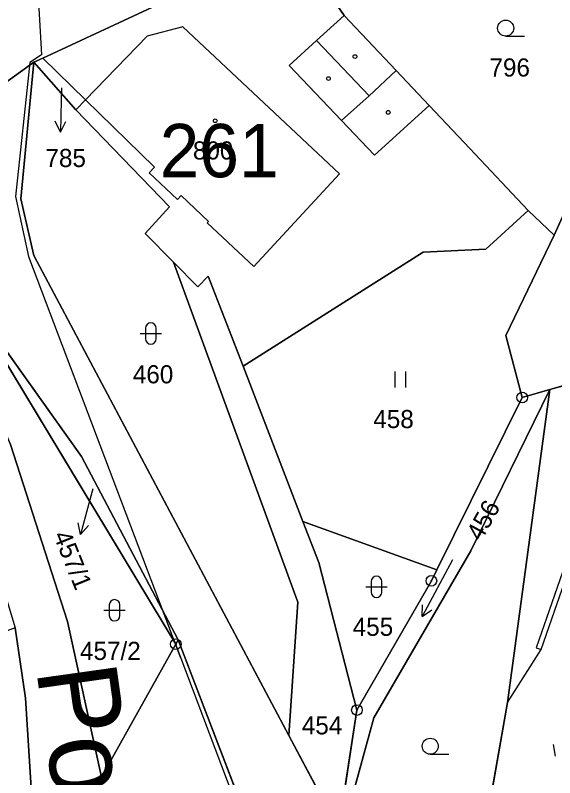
# Model space of a CAD drawing. Extents: x -689422 to -685210, y -987725 to -982160.
# Drawn here: x -687023 to -686972.5, y -985542.6 to -985471.1 of the extents above; entities that cross this region are included whole.
import ezdxf

# ---------------------------------------------------------------- set-up
doc = ezdxf.new("R2010")
doc.units = 0
for name, color, linetype in [('KN_Budovy', 7, 'Continuous'), ('KN_Budovy_cisla_domovni', 7, 'Continuous'), ('KN_Hranice_parcel', 7, 'Continuous'), ('KN_Hranice_parcel_vnitrni_kresba', 7, 'Continuous'), ('KN_Parcelni cisla', 7, 'Continuous'), ('KN_Parcelni cisla_sipky', 7, 'Continuous'), ('KN_Polygon parcely', 7, 'Continuous'), ('KN_Popisy_pomistni nazvy nazvy ulic', 7, 'Continuous'), ('KN_POZEMKY_OSTATNI PLOCHA', 7, 'Continuous'), ('KN_POZEMKY_TTP', 7, 'Continuous'), ('KN_POZEMKY_VODNI_PLOCHA', 7, 'Continuous'), ('KN_POZEMKY_ZAHRADA', 7, 'Continuous'), ('KN_POZEMKY_ZASTAVENA PLOCHA', 7, 'Continuous'), ('KN_VYUZITI_07_vodni plocha_tok prirozeny', 7, 'Continuous'), ('KN_VYUZITI_17_ostatni plocha_ostatni komunikace', 7, 'Continuous'), ('KN_VYUZITI_26_ostatni plocha_jina plocha', 7, 'Continuous'), ('KN_VYUZITI_27_ostatni plocha_neplodna puda', 7, 'Continuous'), ('KN_Značky bodu BP', 7, 'Continuous'), ('KN_Značky budov', 7, 'Continuous'), ('KN_Značky kultur', 7, 'Continuous')]:
    doc.layers.add(name, color=color, linetype=linetype)

msp = doc.modelspace()

# ---------------------------------------------------------------- linework, layer by layer
at = {"layer": 'KN_Budovy'}
msp.add_lwpolyline([(-687007.47, -985487.98), (-687004.91, -985490.44), (-687005.03, -985490.56), (-687000.66, -985494.65), (-686992.64, -985485.97), (-687007.33, -985472.17), (-687010.67, -985473.04), (-687016.46, -985479.02), (-687009.99, -985485.35), (-687010.49, -985485.88), (-687007.82, -985488.36)], close=True, dxfattribs=at)
at = {"layer": 'KN_Hranice_parcel'}
for p, q in [((-687021.28, -985475.5), (-687020.45, -985475.12)), ((-687017.36, -985479.95), (-687021.28, -985475.5)), ((-686971.28, -985488.96), (-686972.51, -985491.7)), ((-686974.94, -985489.39), (-686978.93, -985493.04)), ((-686972.51, -985491.7), (-686974.94, -985489.39)), ((-687021.3, -985493.61), (-686997.39, -985538.62)), ((-687028.41, -985496.23), (-687007.98, -985530.07)), ((-686996.07, -985518.56), (-687001.68, -985504.01)), ((-686976.88, -985535.55), (-686972.93, -985506.2)), ((-686972.93, -985506.2), (-686975.51, -985506.94)), ((-686975.51, -985506.94), (-686983.52, -985523.09)), ((-686983.52, -985523.09), (-686996.07, -985518.56)), ((-686984.03, -985524.13), (-686983.52, -985523.09)), ((-686991, -985536.25), (-686984.03, -985524.13)), ((-687007.75, -985529.65), (-687007.98, -985530.07)), ((-687007.75, -985529.65), (-686997.76, -985555.78)), ((-687007.98, -985530.07), (-687014.96, -985542.53)), ((-686980.02, -985553.25), (-686976.88, -985535.55)), ((-686993.3, -985551.07), (-686991, -985536.25)), ((-686997.39, -985538.62), (-686993.43, -985546.08))]:
    msp.add_line(p, q, dxfattribs=at)
for points in [[(-686996.65, -985464.67), (-687009.28, -985469.94), (-687020.45, -985475.12)], [(-686974.94, -985489.39), (-686980.42, -985483.58), (-686984.22, -985479.56), (-686987.32, -985476.27), (-686992.19, -985471.1), (-686996.65, -985464.67)], [(-687030.21, -985491.63), (-687030.24, -985487.07), (-687029.12, -985483.45), (-687025.85, -985478.77), (-687021.28, -985475.5)], [(-687021.28, -985475.5), (-687022.52, -985488.3), (-687021.3, -985493.61)], [(-687020.45, -985475.12), (-687016.46, -985479.02), (-687017.36, -985479.95)], [(-687008.2, -985494.24), (-687010.84, -985491.55), (-687008.57, -985489.07), (-687017.36, -985479.95)], [(-686975.51, -985506.94), (-686977.05, -985501.12), (-686972.51, -985491.7)], [(-686972.93, -985506.2), (-686965.8, -985504.15), (-686960.99, -985492.39)], [(-686978.93, -985493.04), (-686984.79, -985493.32), (-687001.68, -985504.01)], [(-687001.68, -985504.01), (-687004.94, -985495.56), (-687005.93, -985496.57), (-687008.2, -985494.24)], [(-687008.2, -985494.24), (-686996.55, -985526.14), (-686997.39, -985538.62)], [(-687014.96, -985542.53), (-687018.14, -985527.95), (-687023.49, -985511.35), (-687025.83, -985505.94), (-687028.41, -985496.23)], [(-687028.41, -985496.23), (-687016.82, -985512.46), (-687007.75, -985529.65)], [(-686993.3, -985551.07), (-686989.41, -985536.97), (-686980.34, -985521.31), (-686972.93, -985506.2)], [(-686991, -985536.25), (-686994.59, -985522.4), (-686996.07, -985518.56)], [(-687024.87, -985570.79), (-687021.55, -985543.54), (-687022.06, -985535.12), (-687023.05, -985528.54)], [(-687016.79, -985554.52), (-687015.97, -985547.55), (-687014.96, -985542.53)]]:
    msp.add_lwpolyline(points, dxfattribs=at)
at = {"layer": 'KN_Hranice_parcel_vnitrni_kresba'}
for p, q in [((-686992.19, -985471.1), (-686994.79, -985473.47)), ((-687007.33, -985472.17), (-687010.67, -985473.04)), ((-686992.64, -985485.97), (-687007.33, -985472.17)), ((-687010.67, -985473.04), (-687016.46, -985479.02)), ((-686994.79, -985473.47), (-686997.35, -985475.81)), ((-686989.86, -985478.66), (-686994.79, -985473.47)), ((-687020.56, -985474.79), (-687021.66, -985475.51)), ((-686997.35, -985475.81), (-686992.44, -985480.96)), ((-686989.86, -985478.66), (-686987.32, -985476.27)), ((-687009.99, -985485.35), (-687016.46, -985479.02)), ((-686992.44, -985480.96), (-686989.86, -985478.66)), ((-686989.35, -985484.21), (-686984.22, -985479.56)), ((-686992.44, -985480.96), (-686989.35, -985484.21)), ((-687010.49, -985485.88), (-687009.99, -985485.35)), ((-687007.82, -985488.36), (-687010.49, -985485.88)), ((-686992.64, -985485.97), (-687000.66, -985494.65)), ((-687007.47, -985487.98), (-687007.82, -985488.36)), ((-687004.91, -985490.44), (-687007.47, -985487.98)), ((-687005.03, -985490.56), (-687004.91, -985490.44)), ((-687000.66, -985494.65), (-687005.03, -985490.56)), ((-686967.6, -985511.38), (-686974.21, -985530.4)), ((-686973.74, -985530.56), (-686967.13, -985511.54)), ((-687008.15, -985529.72), (-686998.36, -985555.58)), ((-686976.88, -985535.55), (-686973.74, -985530.56)), ((-686974.21, -985530.4), (-686973.74, -985530.56))]:
    msp.add_line(p, q, dxfattribs=at)
for points in [[(-687022.49, -985450.6), (-687024.2, -985461.89), (-687020.99, -985467.67), (-687020.56, -985474.79)], [(-687021.66, -985475.51), (-687023.01, -985488.09), (-687021.8, -985493.73), (-687007.53, -985531.36)]]:
    msp.add_lwpolyline(points, dxfattribs=at)
at = {"layer": 'KN_Parcelni cisla_sipky'}
for p, q in [((-687018.71, -985477.91), (-687018.74, -985479.04)), ((-687018.74, -985479.04), (-687018.792, -985482.041)), ((-687018.792, -985482.041), (-687019.276, -985481.03)), ((-687018.792, -985482.041), (-687018.274, -985481.048)), ((-687015.77, -985515.5), (-687016.13, -985516.89)), ((-687016.13, -985516.89), (-687016.907, -985519.789)), ((-687016.907, -985519.789), (-687017.131, -985518.692)), ((-687016.907, -985519.789), (-687016.164, -985518.951))]:
    msp.add_line(p, q, dxfattribs=at)
at = {"layer": 'KN_Polygon parcely'}
for points in [[(-687029.12, -985483.45), (-687025.85, -985478.77), (-687021.28, -985475.5), (-687020.45, -985475.12), (-687009.28, -985469.94), (-686996.65, -985464.67), (-686987.05, -985459.42), (-686973.22, -985452.16), (-686968.5, -985450.09), (-686955.38, -985443.66), (-686946.92, -985442.51), (-686945.1, -985434.79), (-686945.1, -985433.25), (-686959.17, -985437.96)], [(-686945.1, -985433.25), (-686945.1, -985434.79), (-686946.92, -985442.51), (-686948.98, -985454.9), (-686958.3, -985482.93), (-686960.99, -985492.39), (-686965.8, -985504.15), (-686972.93, -985506.2), (-686976.88, -985535.55), (-686980.02, -985553.25), (-686980.72, -985562.42), (-686978.45, -985594.79)], [(-687022.48, -985590.14), (-687018.42, -985570.35), (-687018.35, -985567.82), (-687016.79, -985554.52), (-687015.97, -985547.55), (-687014.96, -985542.53), (-687018.14, -985527.95), (-687023.49, -985511.35), (-687025.83, -985505.94), (-687028.41, -985496.23), (-687030.21, -985491.63), (-687038.32, -985492.63), (-687031.38, -985505.13), (-687030.61, -985506.51), (-687027.92, -985512.45), (-687023.05, -985528.54), (-687022.06, -985535.12), (-687021.55, -985543.54), (-687024.87, -985570.79), (-687029.19, -985592.81)]]:
    msp.add_lwpolyline(points, dxfattribs=at)
for points in [[(-686976.64, -985466.53), (-686979.8, -985462.72), (-686978.51, -985461.7), (-686980.06, -985459.75), (-686972.12, -985453.5), (-686973.22, -985452.16), (-686987.05, -985459.42), (-686996.65, -985464.67), (-686992.19, -985471.1), (-686987.32, -985476.27), (-686984.22, -985479.56), (-686980.42, -985483.58), (-686974.94, -985489.39), (-686972.51, -985491.7), (-686971.28, -985488.96), (-686963.63, -985471.94), (-686965.58, -985465.1), (-686967.82, -985459.33), (-686970.3, -985461.35), (-686968.01, -985464.23), (-686973.18, -985468.36), (-686975.45, -985465.56)], [(-687020.45, -985475.12), (-687016.46, -985479.02), (-687017.36, -985479.95), (-687008.57, -985489.07), (-687010.84, -985491.55), (-687008.2, -985494.24), (-687005.93, -985496.57), (-687004.94, -985495.56), (-687001.68, -985504.01), (-686984.79, -985493.32), (-686978.93, -985493.04), (-686974.94, -985489.39), (-686980.42, -985483.58), (-686984.22, -985479.56), (-686987.32, -985476.27), (-686992.19, -985471.1), (-686996.65, -985464.67), (-687009.28, -985469.94)], [(-687007.75, -985529.65), (-686997.76, -985555.78), (-686993.3, -985551.07), (-686993.43, -985546.08), (-686997.39, -985538.62), (-687021.3, -985493.61), (-687022.52, -985488.3), (-687021.28, -985475.5), (-687025.85, -985478.77), (-687029.12, -985483.45), (-687030.24, -985487.07), (-687030.21, -985491.63), (-687028.41, -985496.23), (-687016.82, -985512.46)], [(-687021.28, -985475.5), (-687022.52, -985488.3), (-687021.3, -985493.61), (-686997.39, -985538.62), (-686996.55, -985526.14), (-687008.2, -985494.24), (-687010.84, -985491.55), (-687008.57, -985489.07), (-687017.36, -985479.95)], [(-687021.28, -985475.5), (-687017.36, -985479.95), (-687016.46, -985479.02), (-687020.45, -985475.12)], [(-686965.8, -985504.15), (-686960.99, -985492.39), (-686971.28, -985488.96), (-686972.51, -985491.7), (-686977.05, -985501.12), (-686975.51, -985506.94), (-686972.93, -985506.2)], [(-686975.51, -985506.94), (-686977.05, -985501.12), (-686972.51, -985491.7), (-686974.94, -985489.39), (-686978.93, -985493.04), (-686984.79, -985493.32), (-687001.68, -985504.01), (-686996.07, -985518.56), (-686983.52, -985523.09)], [(-686991, -985536.25), (-686994.59, -985522.4), (-686996.07, -985518.56), (-687001.68, -985504.01), (-687004.94, -985495.56), (-687005.93, -985496.57), (-687008.2, -985494.24), (-686996.55, -985526.14), (-686997.39, -985538.62), (-686993.43, -985546.08), (-686993.3, -985551.07)], [(-687028.41, -985496.23), (-687007.98, -985530.07), (-687007.75, -985529.65), (-687016.82, -985512.46)], [(-687028.41, -985496.23), (-687025.83, -985505.94), (-687023.49, -985511.35), (-687018.14, -985527.95), (-687014.96, -985542.53), (-687007.98, -985530.07)], [(-686975.51, -985506.94), (-686983.52, -985523.09), (-686984.03, -985524.13), (-686991, -985536.25), (-686993.3, -985551.07), (-686989.41, -985536.97), (-686980.34, -985521.31), (-686972.93, -985506.2)], [(-686972.93, -985506.2), (-686980.34, -985521.31), (-686989.41, -985536.97), (-686993.3, -985551.07), (-686980.02, -985553.25), (-686976.88, -985535.55)], [(-686983.52, -985523.09), (-686996.07, -985518.56), (-686994.59, -985522.4), (-686991, -985536.25), (-686984.03, -985524.13)], [(-687037.31, -985532.78), (-687034.31, -985544.89), (-687032.62, -985551.7), (-687027.32, -985548.83), (-687029.57, -985563.35), (-687028.49, -985565.6), (-687026.06, -985570.69), (-687024.87, -985570.79), (-687021.55, -985543.54), (-687022.06, -985535.12), (-687023.05, -985528.54), (-687024.58, -985529.1), (-687033.35, -985531.65), (-687033.39, -985531.52), (-687035.35, -985532.1), (-687035.62, -985531.2), (-687037.54, -985531.84)], [(-687007.98, -985530.07), (-687014.96, -985542.53), (-687015.97, -985547.55), (-687016.79, -985554.52), (-687011.44, -985555.15), (-687013, -985568.45), (-687018.35, -985567.82), (-687018.42, -985570.35), (-686998.45, -985569.39), (-686997.76, -985555.78), (-687007.75, -985529.65)]]:
    msp.add_lwpolyline(points, close=True, dxfattribs=at)
at = {"layer": 'KN_POZEMKY_OSTATNI PLOCHA'}
for p, q in [((-687009.28, -985469.94), (-687020.45, -985475.12)), ((-687025.85, -985478.77), (-687021.28, -985475.5)), ((-687021.28, -985475.5), (-687025.85, -985478.77)), ((-687021.28, -985475.5), (-687022.52, -985488.3)), ((-687022.52, -985488.3), (-687021.28, -985475.5)), ((-687021.28, -985475.5), (-687020.45, -985475.12)), ((-687020.45, -985475.12), (-687021.28, -985475.5)), ((-687017.36, -985479.95), (-687021.28, -985475.5)), ((-687021.28, -985475.5), (-687017.36, -985479.95)), ((-687020.45, -985475.12), (-687016.46, -985479.02)), ((-687016.46, -985479.02), (-687017.36, -985479.95)), ((-687017.36, -985479.95), (-687008.57, -985489.07)), ((-687022.52, -985488.3), (-687021.3, -985493.61)), ((-687021.3, -985493.61), (-687022.52, -985488.3)), ((-687008.57, -985489.07), (-687010.84, -985491.55)), ((-687010.84, -985491.55), (-687008.2, -985494.24)), ((-687021.3, -985493.61), (-686997.39, -985538.62)), ((-686997.39, -985538.62), (-687021.3, -985493.61)), ((-687008.2, -985494.24), (-687005.93, -985496.57)), ((-686996.55, -985526.14), (-687008.2, -985494.24)), ((-687008.2, -985494.24), (-686996.55, -985526.14)), ((-687005.93, -985496.57), (-687004.94, -985495.56)), ((-687004.94, -985495.56), (-687001.68, -985504.01)), ((-687016.82, -985512.46), (-687028.41, -985496.23)), ((-687028.41, -985496.23), (-687016.82, -985512.46)), ((-687007.98, -985530.07), (-687028.41, -985496.23)), ((-687028.41, -985496.23), (-687007.98, -985530.07)), ((-687001.68, -985504.01), (-686996.07, -985518.56)), ((-687023.49, -985511.35), (-687018.14, -985527.95)), ((-687018.14, -985527.95), (-687023.49, -985511.35)), ((-687007.75, -985529.65), (-687016.82, -985512.46)), ((-687016.82, -985512.46), (-687007.75, -985529.65)), ((-686996.07, -985518.56), (-686983.52, -985523.09)), ((-686994.59, -985522.4), (-686996.07, -985518.56)), ((-686996.07, -985518.56), (-686994.59, -985522.4)), ((-686991, -985536.25), (-686994.59, -985522.4)), ((-686994.59, -985522.4), (-686991, -985536.25)), ((-686983.52, -985523.09), (-686984.03, -985524.13)), ((-686984.03, -985524.13), (-686991, -985536.25)), ((-686997.39, -985538.62), (-686996.55, -985526.14)), ((-686996.55, -985526.14), (-686997.39, -985538.62)), ((-687018.14, -985527.95), (-687014.96, -985542.53)), ((-687014.96, -985542.53), (-687018.14, -985527.95)), ((-687022.06, -985535.12), (-687023.05, -985528.54)), ((-687007.75, -985529.65), (-687007.98, -985530.07)), ((-686997.76, -985555.78), (-687007.75, -985529.65)), ((-687007.98, -985530.07), (-687014.96, -985542.53)), ((-687021.55, -985543.54), (-687022.06, -985535.12)), ((-686991, -985536.25), (-686993.3, -985551.07)), ((-686993.43, -985546.08), (-686997.39, -985538.62)), ((-686997.39, -985538.62), (-686993.43, -985546.08)), ((-687014.96, -985542.53), (-687015.97, -985547.55))]:
    msp.add_line(p, q, dxfattribs=at)
at = {"layer": 'KN_POZEMKY_TTP'}
for p, q in [((-686978.93, -985493.04), (-686974.94, -985489.39)), ((-686974.94, -985489.39), (-686972.51, -985491.7)), ((-686972.51, -985491.7), (-686977.05, -985501.12)), ((-687001.68, -985504.01), (-686984.79, -985493.32)), ((-686984.79, -985493.32), (-686978.93, -985493.04)), ((-686977.05, -985501.12), (-686975.51, -985506.94)), ((-686996.07, -985518.56), (-687001.68, -985504.01)), ((-686975.51, -985506.94), (-686983.52, -985523.09)), ((-686983.52, -985523.09), (-686996.07, -985518.56))]:
    msp.add_line(p, q, dxfattribs=at)
at = {"layer": 'KN_POZEMKY_VODNI_PLOCHA'}
for p, q in [((-686972.93, -985506.2), (-686965.8, -985504.15)), ((-686972.93, -985506.2), (-686980.34, -985521.31)), ((-686976.88, -985535.55), (-686972.93, -985506.2)), ((-686975.51, -985506.94), (-686972.93, -985506.2)), ((-686983.52, -985523.09), (-686975.51, -985506.94)), ((-686980.34, -985521.31), (-686989.41, -985536.97)), ((-686984.03, -985524.13), (-686983.52, -985523.09)), ((-686991, -985536.25), (-686984.03, -985524.13)), ((-686980.02, -985553.25), (-686976.88, -985535.55)), ((-686993.3, -985551.07), (-686991, -985536.25)), ((-686989.41, -985536.97), (-686993.3, -985551.07))]:
    msp.add_line(p, q, dxfattribs=at)
at = {"layer": 'KN_POZEMKY_ZAHRADA'}
for p, q in [((-686992.19, -985471.1), (-686996.65, -985464.67)), ((-686987.32, -985476.27), (-686992.19, -985471.1)), ((-686984.22, -985479.56), (-686987.32, -985476.27)), ((-686980.42, -985483.58), (-686984.22, -985479.56)), ((-686974.94, -985489.39), (-686980.42, -985483.58)), ((-686972.51, -985491.7), (-686971.28, -985488.96)), ((-686971.28, -985488.96), (-686972.51, -985491.7)), ((-686972.51, -985491.7), (-686974.94, -985489.39)), ((-686977.05, -985501.12), (-686972.51, -985491.7)), ((-686975.51, -985506.94), (-686977.05, -985501.12)), ((-686965.8, -985504.15), (-686972.93, -985506.2)), ((-686980.34, -985521.31), (-686972.93, -985506.2)), ((-686972.93, -985506.2), (-686976.88, -985535.55)), ((-686972.93, -985506.2), (-686975.51, -985506.94)), ((-686989.41, -985536.97), (-686980.34, -985521.31)), ((-687023.05, -985528.54), (-687022.06, -985535.12)), ((-687007.98, -985530.07), (-687007.75, -985529.65)), ((-687007.75, -985529.65), (-686997.76, -985555.78)), ((-687014.96, -985542.53), (-687007.98, -985530.07)), ((-687022.06, -985535.12), (-687021.55, -985543.54)), ((-686976.88, -985535.55), (-686980.02, -985553.25)), ((-686993.3, -985551.07), (-686989.41, -985536.97)), ((-687015.97, -985547.55), (-687014.96, -985542.53))]:
    msp.add_line(p, q, dxfattribs=at)
at = {"layer": 'KN_POZEMKY_ZASTAVENA PLOCHA'}
for p, q in [((-686996.65, -985464.67), (-686992.19, -985471.1)), ((-687020.45, -985475.12), (-687009.28, -985469.94)), ((-686992.19, -985471.1), (-686987.32, -985476.27)), ((-687016.46, -985479.02), (-687020.45, -985475.12)), ((-686987.32, -985476.27), (-686984.22, -985479.56)), ((-687017.36, -985479.95), (-687016.46, -985479.02)), ((-686984.22, -985479.56), (-686980.42, -985483.58)), ((-687008.57, -985489.07), (-687017.36, -985479.95)), ((-686980.42, -985483.58), (-686974.94, -985489.39)), ((-687010.84, -985491.55), (-687008.57, -985489.07)), ((-686974.94, -985489.39), (-686978.93, -985493.04)), ((-687008.2, -985494.24), (-687010.84, -985491.55)), ((-686984.79, -985493.32), (-687001.68, -985504.01)), ((-686978.93, -985493.04), (-686984.79, -985493.32)), ((-687005.93, -985496.57), (-687008.2, -985494.24)), ((-687004.94, -985495.56), (-687005.93, -985496.57)), ((-687001.68, -985504.01), (-687004.94, -985495.56))]:
    msp.add_line(p, q, dxfattribs=at)
at = {"layer": 'KN_VYUZITI_07_vodni plocha_tok prirozeny'}
for p, q in [((-686972.93, -985506.2), (-686965.8, -985504.15)), ((-686972.93, -985506.2), (-686980.34, -985521.31)), ((-686976.88, -985535.55), (-686972.93, -985506.2)), ((-686975.51, -985506.94), (-686972.93, -985506.2)), ((-686983.52, -985523.09), (-686975.51, -985506.94)), ((-686980.34, -985521.31), (-686989.41, -985536.97)), ((-686984.03, -985524.13), (-686983.52, -985523.09)), ((-686991, -985536.25), (-686984.03, -985524.13)), ((-686980.02, -985553.25), (-686976.88, -985535.55)), ((-686993.3, -985551.07), (-686991, -985536.25)), ((-686989.41, -985536.97), (-686993.3, -985551.07))]:
    msp.add_line(p, q, dxfattribs=at)
at = {"layer": 'KN_VYUZITI_17_ostatni plocha_ostatni komunikace'}
for p, q in [((-687009.28, -985469.94), (-687020.45, -985475.12)), ((-687025.85, -985478.77), (-687021.28, -985475.5)), ((-687021.28, -985475.5), (-687025.85, -985478.77)), ((-687021.28, -985475.5), (-687022.52, -985488.3)), ((-687020.45, -985475.12), (-687021.28, -985475.5)), ((-687022.52, -985488.3), (-687021.3, -985493.61)), ((-687021.3, -985493.61), (-686997.39, -985538.62)), ((-687016.82, -985512.46), (-687028.41, -985496.23)), ((-687023.49, -985511.35), (-687018.14, -985527.95)), ((-687007.75, -985529.65), (-687016.82, -985512.46)), ((-687018.14, -985527.95), (-687014.96, -985542.53)), ((-687022.06, -985535.12), (-687023.05, -985528.54)), ((-686997.76, -985555.78), (-687007.75, -985529.65)), ((-687021.55, -985543.54), (-687022.06, -985535.12)), ((-686997.39, -985538.62), (-686993.43, -985546.08)), ((-687014.96, -985542.53), (-687015.97, -985547.55))]:
    msp.add_line(p, q, dxfattribs=at)
at = {"layer": 'KN_VYUZITI_26_ostatni plocha_jina plocha'}
for p, q in [((-687021.28, -985475.5), (-687020.45, -985475.12)), ((-687017.36, -985479.95), (-687021.28, -985475.5)), ((-687020.45, -985475.12), (-687016.46, -985479.02)), ((-687016.46, -985479.02), (-687017.36, -985479.95)), ((-687008.2, -985494.24), (-687005.93, -985496.57)), ((-686996.55, -985526.14), (-687008.2, -985494.24)), ((-687005.93, -985496.57), (-687004.94, -985495.56)), ((-687004.94, -985495.56), (-687001.68, -985504.01)), ((-687001.68, -985504.01), (-686996.07, -985518.56)), ((-686996.07, -985518.56), (-686994.59, -985522.4)), ((-686994.59, -985522.4), (-686991, -985536.25)), ((-686997.39, -985538.62), (-686996.55, -985526.14)), ((-686991, -985536.25), (-686993.3, -985551.07)), ((-686993.43, -985546.08), (-686997.39, -985538.62))]:
    msp.add_line(p, q, dxfattribs=at)
at = {"layer": 'KN_VYUZITI_27_ostatni plocha_neplodna puda'}
for p, q in [((-687022.52, -985488.3), (-687021.28, -985475.5)), ((-687021.28, -985475.5), (-687017.36, -985479.95)), ((-687017.36, -985479.95), (-687008.57, -985489.07)), ((-687021.3, -985493.61), (-687022.52, -985488.3)), ((-687008.57, -985489.07), (-687010.84, -985491.55)), ((-687010.84, -985491.55), (-687008.2, -985494.24)), ((-686997.39, -985538.62), (-687021.3, -985493.61)), ((-687008.2, -985494.24), (-686996.55, -985526.14)), ((-687028.41, -985496.23), (-687016.82, -985512.46)), ((-687007.98, -985530.07), (-687028.41, -985496.23)), ((-687028.41, -985496.23), (-687007.98, -985530.07)), ((-687018.14, -985527.95), (-687023.49, -985511.35)), ((-687016.82, -985512.46), (-687007.75, -985529.65)), ((-686996.07, -985518.56), (-686983.52, -985523.09)), ((-686994.59, -985522.4), (-686996.07, -985518.56)), ((-686991, -985536.25), (-686994.59, -985522.4)), ((-686983.52, -985523.09), (-686984.03, -985524.13)), ((-686984.03, -985524.13), (-686991, -985536.25)), ((-686996.55, -985526.14), (-686997.39, -985538.62)), ((-687014.96, -985542.53), (-687018.14, -985527.95)), ((-687007.75, -985529.65), (-687007.98, -985530.07)), ((-687007.98, -985530.07), (-687014.96, -985542.53))]:
    msp.add_line(p, q, dxfattribs=at)
at = {"layer": 'KN_Značky bodu BP'}
for centre, radius in [((-686975.51, -985506.94), 0.5), ((-686975.51, -985506.94), 0.0303), ((-686984.03, -985524.13), 0.5), ((-686984.03, -985524.13), 0.0303), ((-687007.98, -985530.07), 0.5), ((-687007.98, -985530.07), 0.0303), ((-686991, -985536.25), 0.5), ((-686991, -985536.25), 0.0303)]:
    msp.add_circle(centre, radius, dxfattribs=at)
at = {"layer": 'KN_Značky budov'}
for centre in [(-686991.187, -985474.969), (-686993.677, -985477.029), (-686988.067, -985480.199), (-687004.287, -985480.989)]:
    msp.add_circle(centre, 0.175, dxfattribs=at)
at = {"layer": 'KN_Značky kultur'}
for p, q in [((-686977.063, -985473.05), (-686975.313, -985473.05)), ((-687010.821, -985500.441), (-687010.821, -985501.442)), ((-687009.819, -985501.442), (-687009.819, -985500.441)), ((-687011.321, -985500.941), (-687009.319, -985500.941)), ((-686987.411, -985506), (-686987.411, -985504.5)), ((-686986.41, -985506), (-686986.41, -985504.5)), ((-686982.057, -985522.172), (-686984.874, -985527.47)), ((-686989.671, -985524.191), (-686989.671, -985525.192)), ((-686988.669, -985525.192), (-686988.669, -985524.191)), ((-686990.171, -985524.691), (-686988.169, -985524.691)), ((-687014.721, -985526.891), (-687012.719, -985526.891)), ((-687014.221, -985526.391), (-687014.221, -985527.392)), ((-687013.219, -985527.392), (-687013.219, -985526.391)), ((-686984.874, -985527.47), (-686984.858, -985526.372)), ((-686984.874, -985527.47), (-686983.973, -985526.843)), ((-686972.39, -985540.573), (-686972.584, -985539.492)), ((-686984.133, -985540.39), (-686982.383, -985540.39))]:
    msp.add_line(p, q, dxfattribs=at)
for centre in [(-686977.063, -985472.3), (-686984.133, -985539.64)]:
    msp.add_circle(centre, 0.75, dxfattribs=at)
for centre, start, end in [((-687010.32, -985500.441), 0, 180), ((-687010.32, -985501.441), 180, 359.98789), ((-686989.17, -985524.191), 0, 180), ((-686989.17, -985525.191), 180, 359.98789), ((-687013.72, -985526.391), 0, 180), ((-687013.72, -985527.391), 180, 359.98789)]:
    msp.add_arc(centre, 0.5, start, end, dxfattribs=at)

# ---------------------------------------------------------------- texts
at = {"layer": 'KN_Budovy_cisla_domovni'}
msp.add_text('261', height=5, dxfattribs=at).set_placement((-687009.494, -985486.284))
at = {"layer": 'KN_Parcelni cisla'}
for s, p in [('796', (-686978.58, -985476.84)), ('800', (-687006.38, -985484.62)), ('785', (-687020.2, -985485.328)), ('460', (-687012.01, -985505.61)), ('458', (-686989.47, -985509.81)), ('455', (-686991.4, -985529.29)), ('457/2', (-687016.958, -985531.55)), ('454', (-686996.17, -985538.53))]:
    msp.add_text(s, height=1.7, dxfattribs=at).set_placement(p)
for s, rotation, p in [('456', 61, (-686979.356, -985520.502)), ('457/1', 292, (-687019.493, -985519.85))]:
    msp.add_text(s, height=1.7, rotation=rotation, dxfattribs=at).set_placement(p)
at = {"layer": 'KN_Popisy_pomistni nazvy nazvy ulic'}
for s, rotation, p in [('K. H. Borovského', 57, (-687061.207, -985519.002)), ('Poštovská', 278, (-687021.071, -985532.468))]:
    msp.add_text(s, height=7.5, rotation=rotation, dxfattribs=at).set_placement(p)

doc.saveas('drawing.dxf')
